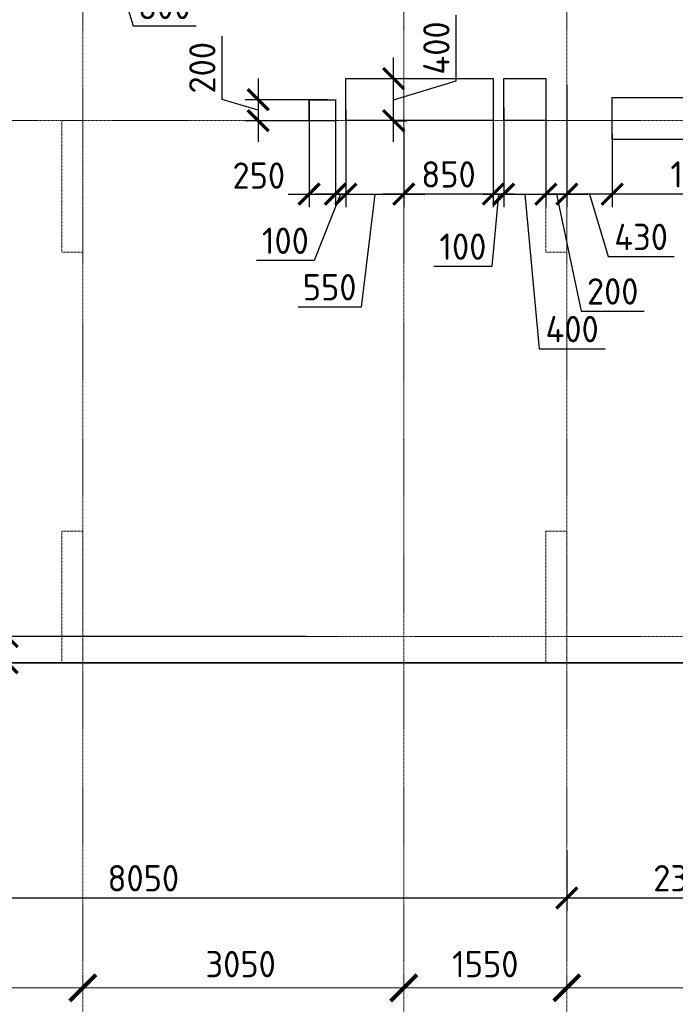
# Model space of a CAD drawing. Header units: millimetres. Extents: x -42044588 to 856694, y -806701 to 941911.
# Tile 778 of 1056: x -180170 to -173939, y -240906 to -231554. Entities that reach past the tile are written whole.
import ezdxf

# ---------------------------------------------------------------- set-up
doc = ezdxf.new("R2010")
doc.units = ezdxf.units.MM
for name, pattern in [('______5', [1100, 800, -100, 100, -100]), ('DASHED', [7, 5, -2, 0]), ('осевая', [50.8, 31.75, -6.35, 6.35, -6.35])]:
    doc.linetypes.add(name, pattern=pattern)
doc.layers.add('Колонна_ бетон', color=7, linetype='Continuous', lineweight=50, true_color=0xb4b496)
for name, color, linetype, lineweight in [('Оси', 40, '______5', 18), ('Перекрытие ж_бетон', 1, 'Continuous', 30), ('РАЗМЕРЫ', 1, 'Continuous', 9)]:
    doc.layers.add(name, color=color, linetype=linetype, lineweight=lineweight)
doc.styles.add('GOST-2.304_Type-B', font='GOST_Common.ttf')
doc.dimstyles.new('СПДС', dxfattribs={"dimscale": 100, "dimtxt": 2.5, "dimasz": 2, "dimexe": 1.25, "dimexo": 0, "dimtad": 1, "dimdec": 0, "dimrnd": 5, "dimtxsty": 'GOST-2.304_Type-B', "dimblk": 'ARCHTICK', "dimcen": 2.5, "dimdle": 2, "dimclrd": 1, "dimclre": 1, "dimclrt": 1, "dimadec": 0, "dimazin": 2, "dimtfac": 0.75, "dimtdec": 0, "dimtmove": 1, "dimatfit": 3, "dimfxl": 0, "dimtolj": 1, "dimarcsym": 0})

# ---------------------------------------------------------------- blocks, each defined once
blk = doc.blocks.new('_ArchTick')
at = {"color": 0, "linetype": 'ByBlock', "const_width": 0.15}
blk.add_lwpolyline([(-0.5, -0.5), (0.5, 0.5)], dxfattribs=at)
blk = doc.blocks.new('*D6720')
at = {"color": 1, "lineweight": -2, "transparency": 16777216}
for p, q in [((-72354.7, -346038.9), (-72354.7, -345913.9)), ((-68904.7, -346038.9), (-68904.7, -345913.9)), ((-72554.7, -346038.9), (-68704.7, -346038.9))]:
    blk.add_line(p, q, dxfattribs=at)
at = {"layer": 'DEFPOINTS', "color": 0, "transparency": 16777216}
for p in [(-72354.7, -346038.9), (-68904.7, -346038.9), (-68904.7, -346038.9)]:
    blk.add_point(p, dxfattribs=at)
at = {"color": 1, "lineweight": -2, "transparency": 16777216, "xscale": 250, "yscale": 250, "zscale": 250, "rotation": 180}
blk.add_blockref('_ArchTick', (-72354.7, -346038.9), dxfattribs=at)
at = {"color": 1, "lineweight": -2, "transparency": 16777216, "xscale": 250, "yscale": 250, "zscale": 250}
blk.add_blockref('_ArchTick', (-68904.7, -346038.9), dxfattribs=at)
at = {"color": 1, "transparency": 16777216, "insert": (-70654.9, -345813.9), "char_height": 250, "width": 83333.333, "attachment_point": 5, "style": 'GOST-2.304_Type-B'}
blk.add_mtext('\\A1;3450', dxfattribs=at)
blk = doc.blocks.new('*D6721')
at = {"color": 1, "lineweight": -2, "transparency": 16777216}
for p, q in [((-68904.7, -346038.9), (-68904.7, -345913.9)), ((-65854.7, -346038.9), (-65854.7, -345913.9)), ((-69104.7, -346038.9), (-65654.7, -346038.9))]:
    blk.add_line(p, q, dxfattribs=at)
at = {"layer": 'DEFPOINTS', "color": 0, "transparency": 16777216}
for p in [(-68904.7, -346038.9), (-65854.7, -346038.9), (-65854.7, -346038.9)]:
    blk.add_point(p, dxfattribs=at)
at = {"color": 1, "lineweight": -2, "transparency": 16777216, "xscale": 250, "yscale": 250, "zscale": 250, "rotation": 180}
blk.add_blockref('_ArchTick', (-68904.7, -346038.9), dxfattribs=at)
at = {"color": 1, "lineweight": -2, "transparency": 16777216, "xscale": 250, "yscale": 250, "zscale": 250}
blk.add_blockref('_ArchTick', (-65854.7, -346038.9), dxfattribs=at)
at = {"color": 1, "transparency": 16777216, "insert": (-67404.9, -345813.9), "char_height": 250, "width": 83333.333, "attachment_point": 5, "style": 'GOST-2.304_Type-B'}
blk.add_mtext('\\A1;3050', dxfattribs=at)
blk = doc.blocks.new('*D6722')
at = {"color": 1, "lineweight": -2, "transparency": 16777216}
for p, q in [((-65854.71808, -346038.91005), (-65854.71808, -345913.91005)), ((-64304.71808, -346038.91005), (-64304.71808, -345913.91005)), ((-66054.71808, -346038.91005), (-64104.71808, -346038.91005))]:
    blk.add_line(p, q, dxfattribs=at)
at = {"layer": 'DEFPOINTS', "color": 0, "transparency": 16777216}
for p in [(-65854.71808, -346038.91005), (-64304.71808, -346038.91005), (-64304.71808, -346038.91005)]:
    blk.add_point(p, dxfattribs=at)
at = {"color": 1, "lineweight": -2, "transparency": 16777216, "xscale": 250, "yscale": 250, "zscale": 250, "rotation": 180}
blk.add_blockref('_ArchTick', (-65854.71808, -346038.91005), dxfattribs=at)
at = {"color": 1, "lineweight": -2, "transparency": 16777216, "xscale": 250, "yscale": 250, "zscale": 250}
blk.add_blockref('_ArchTick', (-64304.71808, -346038.91005), dxfattribs=at)
at = {"color": 1, "transparency": 16777216, "insert": (-65079.71808, -345813.91005), "char_height": 250, "width": 83333.3333333, "attachment_point": 5, "style": 'GOST-2.304_Type-B'}
blk.add_mtext('\\A1;1550', dxfattribs=at)
blk = doc.blocks.new('*D6723')
at = {"color": 1, "lineweight": -2, "transparency": 16777216}
for p, q in [((-64304.7, -346038.9), (-64304.7, -345913.9)), ((-58604.7, -346038.9), (-58604.7, -345913.9)), ((-64504.7, -346038.9), (-58404.7, -346038.9))]:
    blk.add_line(p, q, dxfattribs=at)
at = {"layer": 'DEFPOINTS', "color": 0, "transparency": 16777216}
for p in [(-64304.7, -346038.9), (-58604.7, -346038.9), (-58604.7, -346038.9)]:
    blk.add_point(p, dxfattribs=at)
at = {"color": 1, "lineweight": -2, "transparency": 16777216, "xscale": 250, "yscale": 250, "zscale": 250, "rotation": 180}
blk.add_blockref('_ArchTick', (-64304.7, -346038.9), dxfattribs=at)
at = {"color": 1, "lineweight": -2, "transparency": 16777216, "xscale": 250, "yscale": 250, "zscale": 250}
blk.add_blockref('_ArchTick', (-58604.7, -346038.9), dxfattribs=at)
at = {"color": 1, "transparency": 16777216, "insert": (-61479.9, -345813.9), "char_height": 250, "width": 83333.333, "attachment_point": 5, "style": 'GOST-2.304_Type-B'}
blk.add_mtext('\\A1;5700', dxfattribs=at)
blk = doc.blocks.new('*D750')
at = {"layer": 'DEFPOINTS', "color": 0, "transparency": 16777216}
for p in [(-196783.4, -237661.7), (-194509.9, -237661.7), (-161702, -237661.7)]:
    blk.add_point(p, dxfattribs=at)
at = {"layer": 'РАЗМЕРЫ', "color": 1, "lineweight": -2, "transparency": 16777216}
for p, q in [((-197127.2, -237558.6), (-197127.2, -237308.6)), ((-196783.4, -237661.7), (-196783.4, -237461.7)), ((-196783.4, -237661.7), (-197127.2, -237558.6)), ((-161702, -237661.7), (-196908.4, -237661.7)), ((-194509.9, -237661.7), (-196908.4, -237661.7)), ((-196783.4, -237661.7), (-196783.4, -237861.7))]:
    blk.add_line(p, q, dxfattribs=at)
at = {"layer": 'РАЗМЕРЫ', "color": 1, "lineweight": -2, "transparency": 16777216, "xscale": 200, "yscale": 200, "zscale": 200}
for rotation in [90, 270]:
    blk.add_blockref('_ArchTick', (-196783.4, -237661.7), dxfattribs=dict(at, rotation=rotation))
at = {"layer": 'РАЗМЕРЫ', "color": 1, "lineweight": 0, "transparency": 16777216, "insert": (-197314.7, -237433.6), "char_height": 250, "attachment_point": 5, "rotation": 90, "style": 'GOST-2.304_Type-B'}
blk.add_mtext('\\A1;0', dxfattribs=at)
blk = doc.blocks.new('подложка стн 1-го этажа')
at = {"layer": 'Колонна_ бетон', "color": 252, "linetype": 'DASHED', "lineweight": 0, "ltscale": 0.5, "true_color": 0x939598, "transparency": 33554687}
for p, q in [((24843.8, 14611.8, -200), (24643.8, 14611.8, -200)), ((24643.8, 14611.8, -200), (24643.8, 14611.8, -200)), ((24643.8, 14611.8, -200), (24643.8, 13361.8, -200)), ((24843.8, 14611.8, -200), (24843.8, 14611.8, -200)), ((24843.8, 13361.8, -200), (24843.8, 14611.8, -200)), ((29443.8, 14611.8, -200), (29243.8, 14611.8, -200)), ((29243.8, 14611.8, -200), (29243.8, 14611.8, -200)), ((29243.8, 14611.8, -200), (29243.8, 13361.8, -200)), ((29443.8, 14611.8, -200), (29443.8, 14611.8, -200)), ((29443.8, 14611.8, -200), (29443.8, 13361.8, -200)), ((24843.8, 13361.8, -200), (24643.8, 13361.8, -200)), ((24643.8, 13361.8, -200), (24643.8, 13361.8, -200)), ((24843.8, 13361.8, -200), (24843.8, 13361.8, -200)), ((29243.8, 13361.8, -200), (29243.8, 13361.8, -200)), ((29243.8, 13361.8, -200), (29443.8, 13361.8, -200)), ((29443.8, 13361.8, -200), (29443.8, 13361.8, -200)), ((24643.8, 9461.8, -200), (24643.8, 10711.8, -200)), ((24843.8, 10711.8, -200), (24643.8, 10711.8, -200)), ((24843.8, 9461.8, -200), (24843.8, 10711.8, -200)), ((29243.8, 10711.8, -200), (29243.8, 9461.8, -200)), ((29243.8, 10711.8, -200), (29443.8, 10711.8, -200)), ((29443.8, 9461.8, -200), (29443.8, 10711.8, -200)), ((24643.8, 9461.8, -200), (24843.8, 9461.8, -200)), ((29443.8, 9461.8, -200), (29243.8, 9461.8, -200))]:
    blk.add_line(p, q, dxfattribs=at)
blk = doc.blocks.new('*D700')
at = {"layer": 'DEFPOINTS', "color": 0, "transparency": 16777216}
for p in [(-177450.6, -237411.7), (-180288.6, -237661.7), (-177469.1, -237661.7)]:
    blk.add_point(p, dxfattribs=at)
at = {"layer": 'РАЗМЕРЫ', "color": 1, "lineweight": -2, "transparency": 16777216}
for p, q in [((-180632.3, -237433.5), (-180632.3, -236833.5)), ((-180288.6, -237211.7), (-180288.6, -237861.7)), ((-180288.6, -237536.7), (-180632.3, -237433.5)), ((-177450.6, -237411.7), (-180413.6, -237411.7)), ((-177469.1, -237661.7), (-180413.6, -237661.7))]:
    blk.add_line(p, q, dxfattribs=at)
at = {"layer": 'РАЗМЕРЫ', "color": 1, "lineweight": -2, "transparency": 16777216, "xscale": 200, "yscale": 200, "zscale": 200}
for p, rotation in [((-180288.6, -237411.7), 90), ((-180288.6, -237661.7), 270)]:
    blk.add_blockref('_ArchTick', p, dxfattribs=dict(at, rotation=rotation))
at = {"layer": 'РАЗМЕРЫ', "color": 1, "lineweight": 0, "transparency": 16777216, "insert": (-180819.8, -237133.5), "char_height": 250, "attachment_point": 5, "rotation": 90, "style": 'GOST-2.304_Type-B'}
blk.add_mtext('\\A1;250', dxfattribs=at)
blk = doc.blocks.new('*D771')
at = {"layer": 'DEFPOINTS', "color": 0, "transparency": 16777216}
for p in [(-183019.7, -239479.1), (-174969.7, -239441.7), (-174969.7, -239895.8)]:
    blk.add_point(p, dxfattribs=at)
at = {"layer": 'РАЗМЕРЫ', "color": 1, "lineweight": -2, "transparency": 16777216}
for p, q in [((-183019.7, -239479.1), (-183019.7, -240020.8)), ((-174969.7, -239441.7), (-174969.7, -240020.8)), ((-183219.7, -239895.8), (-174769.7, -239895.8))]:
    blk.add_line(p, q, dxfattribs=at)
at = {"layer": 'РАЗМЕРЫ', "color": 1, "lineweight": -2, "transparency": 16777216, "xscale": 200, "yscale": 200, "zscale": 200, "rotation": 180}
blk.add_blockref('_ArchTick', (-183019.7, -239895.8), dxfattribs=at)
at = {"layer": 'РАЗМЕРЫ', "color": 1, "lineweight": -2, "transparency": 16777216, "xscale": 200, "yscale": 200, "zscale": 200}
blk.add_blockref('_ArchTick', (-174969.7, -239895.8), dxfattribs=at)
at = {"layer": 'РАЗМЕРЫ', "color": 1, "lineweight": 0, "transparency": 16777216, "insert": (-178994.7, -239708.3), "char_height": 250, "attachment_point": 5, "style": 'GOST-2.304_Type-B'}
blk.add_mtext('\\A1;8050', dxfattribs=at)
blk = doc.blocks.new('*D686')
at = {"layer": 'DEFPOINTS', "color": 0, "transparency": 16777216}
for p in [(-174969.7, -239441.7), (-172669.7, -239711.6), (-172669.7, -239895.8)]:
    blk.add_point(p, dxfattribs=at)
at = {"layer": 'РАЗМЕРЫ', "color": 1, "lineweight": -2, "transparency": 16777216}
for p, q in [((-174969.7, -239441.7), (-174969.7, -240020.8)), ((-172669.7, -239711.6), (-172669.7, -240020.8)), ((-175169.7, -239895.8), (-172469.7, -239895.8))]:
    blk.add_line(p, q, dxfattribs=at)
at = {"layer": 'РАЗМЕРЫ', "color": 1, "lineweight": -2, "transparency": 16777216, "xscale": 200, "yscale": 200, "zscale": 200, "rotation": 180}
blk.add_blockref('_ArchTick', (-174969.7, -239895.8), dxfattribs=at)
at = {"layer": 'РАЗМЕРЫ', "color": 1, "lineweight": -2, "transparency": 16777216, "xscale": 200, "yscale": 200, "zscale": 200}
blk.add_blockref('_ArchTick', (-172669.7, -239895.8), dxfattribs=at)
at = {"layer": 'РАЗМЕРЫ', "color": 1, "lineweight": 0, "transparency": 16777216, "insert": (-173819.7, -239708.3), "char_height": 250, "attachment_point": 5, "style": 'GOST-2.304_Type-B'}
blk.add_mtext('\\A1;2300', dxfattribs=at)
blk = doc.blocks.new('*D3149')
at = {"layer": 'DEFPOINTS', "color": 0, "transparency": 16777216}
for p in [(-177241.4, -232313.7), (-177903, -232513.7), (-177265.1, -232513.7)]:
    blk.add_point(p, dxfattribs=at)
at = {"layer": 'РАЗМЕРЫ', "color": 1, "lineweight": -2, "transparency": 16777216}
for p, q in [((-178246.7, -232310.6), (-178246.7, -231710.6)), ((-177903, -232113.7), (-177903, -232713.7)), ((-177903, -232413.7), (-178246.7, -232310.6)), ((-177241.4, -232313.7), (-178028, -232313.7)), ((-177265.1, -232513.7), (-178028, -232513.7))]:
    blk.add_line(p, q, dxfattribs=at)
at = {"layer": 'РАЗМЕРЫ', "color": 1, "lineweight": -2, "transparency": 16777216, "xscale": 200, "yscale": 200, "zscale": 200}
for p, rotation in [((-177903, -232313.7), 90), ((-177903, -232513.7), 270)]:
    blk.add_blockref('_ArchTick', p, dxfattribs=dict(at, rotation=rotation))
at = {"layer": 'РАЗМЕРЫ', "color": 1, "lineweight": 0, "transparency": 16777216, "insert": (-178434.2, -232010.6), "char_height": 250, "attachment_point": 5, "rotation": 90, "style": 'GOST-2.304_Type-B'}
blk.add_mtext('\\A1;200', dxfattribs=at)
blk = doc.blocks.new('*D3150')
at = {"layer": 'DEFPOINTS', "color": 0, "transparency": 16777216}
for p in [(-177419.5, -232311.7), (-177169.5, -232311.7), (-177169.5, -233210.8)]:
    blk.add_point(p, dxfattribs=at)
at = {"layer": 'РАЗМЕРЫ', "color": 1, "lineweight": -2, "transparency": 16777216}
for p, q in [((-177419.5, -232311.7), (-177419.5, -233335.8)), ((-177169.5, -232311.7), (-177169.5, -233335.8)), ((-177619.5, -233210.8), (-176969.5, -233210.8))]:
    blk.add_line(p, q, dxfattribs=at)
at = {"layer": 'РАЗМЕРЫ', "color": 1, "lineweight": -2, "transparency": 16777216, "xscale": 200, "yscale": 200, "zscale": 200, "rotation": 180}
blk.add_blockref('_ArchTick', (-177419.5, -233210.8), dxfattribs=at)
at = {"layer": 'РАЗМЕРЫ', "color": 1, "lineweight": -2, "transparency": 16777216, "xscale": 200, "yscale": 200, "zscale": 200}
blk.add_blockref('_ArchTick', (-177169.5, -233210.8), dxfattribs=at)
at = {"layer": 'РАЗМЕРЫ', "color": 1, "lineweight": 0, "transparency": 16777216, "insert": (-177897.4, -233034.7), "char_height": 250, "attachment_point": 5, "style": 'GOST-2.304_Type-B'}
blk.add_mtext('\\A1;250', dxfattribs=at)
blk = doc.blocks.new('*D3151')
at = {"layer": 'DEFPOINTS', "color": 0, "transparency": 16777216}
for p in [(-177069.3, -232411.7), (-176519.5, -232865.1), (-176519.5, -233210.8)]:
    blk.add_point(p, dxfattribs=at)
at = {"layer": 'РАЗМЕРЫ', "color": 1, "lineweight": -2, "transparency": 16777216}
for p, q in [((-177069.3, -232411.7), (-177069.3, -233335.8)), ((-176519.5, -232865.1), (-176519.5, -233335.8)), ((-177269.3, -233210.8), (-176319.5, -233210.8)), ((-176794.4, -233210.8), (-176924, -234282.9)), ((-176924, -234282.9), (-177524, -234282.9))]:
    blk.add_line(p, q, dxfattribs=at)
at = {"layer": 'РАЗМЕРЫ', "color": 1, "lineweight": -2, "transparency": 16777216, "xscale": 200, "yscale": 200, "zscale": 200, "rotation": 180}
blk.add_blockref('_ArchTick', (-177069.3, -233210.8), dxfattribs=at)
at = {"layer": 'РАЗМЕРЫ', "color": 1, "lineweight": -2, "transparency": 16777216, "xscale": 200, "yscale": 200, "zscale": 200}
blk.add_blockref('_ArchTick', (-176519.5, -233210.8), dxfattribs=at)
at = {"layer": 'РАЗМЕРЫ', "color": 1, "lineweight": 0, "transparency": 16777216, "insert": (-177224, -234095.4), "char_height": 250, "attachment_point": 5, "style": 'GOST-2.304_Type-B'}
blk.add_mtext('\\A1;550', dxfattribs=at)
blk = doc.blocks.new('*D3152')
at = {"layer": 'DEFPOINTS', "color": 0, "transparency": 16777216}
for p in [(-175169.5, -232261.7), (-175569.5, -232388), (-175169.5, -233210.8)]:
    blk.add_point(p, dxfattribs=at)
at = {"layer": 'РАЗМЕРЫ', "color": 1, "lineweight": -2, "transparency": 16777216}
for p, q in [((-175169.5, -232261.7), (-175169.5, -233335.8)), ((-175569.5, -232388), (-175569.5, -233335.8)), ((-175769.5, -233210.8), (-174969.5, -233210.8)), ((-175369.5, -233210.8), (-175232, -234680.5)), ((-175232, -234680.5), (-174607, -234680.5))]:
    blk.add_line(p, q, dxfattribs=at)
at = {"layer": 'РАЗМЕРЫ', "color": 1, "lineweight": -2, "transparency": 16777216, "xscale": 200, "yscale": 200, "zscale": 200, "rotation": 180}
blk.add_blockref('_ArchTick', (-175569.5, -233210.8), dxfattribs=at)
at = {"layer": 'РАЗМЕРЫ', "color": 1, "lineweight": -2, "transparency": 16777216, "xscale": 200, "yscale": 200, "zscale": 200}
blk.add_blockref('_ArchTick', (-175169.5, -233210.8), dxfattribs=at)
at = {"layer": 'РАЗМЕРЫ', "color": 1, "lineweight": 0, "transparency": 16777216, "insert": (-174919.5, -234493), "char_height": 250, "attachment_point": 5, "style": 'GOST-2.304_Type-B'}
blk.add_mtext('\\A1;400', dxfattribs=at)
blk = doc.blocks.new('*D3299')
at = {"layer": 'DEFPOINTS', "color": 0, "transparency": 16777216}
for p in [(-174969.5, -232174.3), (-175169.5, -232261.7), (-174969.5, -233210.8)]:
    blk.add_point(p, dxfattribs=at)
at = {"layer": 'РАЗМЕРЫ', "color": 1, "lineweight": -2, "transparency": 16777216}
for p, q in [((-174969.5, -232174.3), (-174969.5, -233335.8)), ((-175169.5, -232261.7), (-175169.5, -233335.8)), ((-175369.5, -233210.8), (-174769.5, -233210.8)), ((-175069.5, -233210.8), (-174834.1, -234322.4)), ((-174834.1, -234322.4), (-174234.1, -234322.4))]:
    blk.add_line(p, q, dxfattribs=at)
at = {"layer": 'РАЗМЕРЫ', "color": 1, "lineweight": -2, "transparency": 16777216, "xscale": 200, "yscale": 200, "zscale": 200, "rotation": 180}
blk.add_blockref('_ArchTick', (-175169.5, -233210.8), dxfattribs=at)
at = {"layer": 'РАЗМЕРЫ', "color": 1, "lineweight": -2, "transparency": 16777216, "xscale": 200, "yscale": 200, "zscale": 200}
blk.add_blockref('_ArchTick', (-174969.5, -233210.8), dxfattribs=at)
at = {"layer": 'РАЗМЕРЫ', "color": 1, "lineweight": 0, "transparency": 16777216, "insert": (-174534.1, -234134.9), "char_height": 250, "attachment_point": 5, "style": 'GOST-2.304_Type-B'}
blk.add_mtext('\\A1;200', dxfattribs=at)
blk = doc.blocks.new('*D3315')
at = {"layer": 'DEFPOINTS', "color": 0, "transparency": 16777216}
for p in [(-179569.5, -230170), (-178969.6, -230237.4), (-178969.6, -231017.5)]:
    blk.add_point(p, dxfattribs=at)
at = {"layer": 'РАЗМЕРЫ', "color": 1, "lineweight": -2, "transparency": 16777216}
for p, q in [((-179569.5, -230170), (-179569.5, -231142.5)), ((-178969.6, -230237.4), (-178969.6, -231142.5)), ((-179769.5, -231017.5), (-178769.6, -231017.5)), ((-179269.6, -231017.5), (-179091.4, -231611.3)), ((-179091.4, -231611.3), (-178491.4, -231611.3))]:
    blk.add_line(p, q, dxfattribs=at)
at = {"layer": 'РАЗМЕРЫ', "color": 1, "lineweight": -2, "transparency": 16777216, "xscale": 200, "yscale": 200, "zscale": 200, "rotation": 180}
blk.add_blockref('_ArchTick', (-179569.5, -231017.5), dxfattribs=at)
at = {"layer": 'РАЗМЕРЫ', "color": 1, "lineweight": -2, "transparency": 16777216, "xscale": 200, "yscale": 200, "zscale": 200}
blk.add_blockref('_ArchTick', (-178969.6, -231017.5), dxfattribs=at)
at = {"layer": 'РАЗМЕРЫ', "color": 1, "lineweight": 0, "transparency": 16777216, "insert": (-178791.4, -231423.8), "char_height": 250, "attachment_point": 5, "style": 'GOST-2.304_Type-B'}
blk.add_mtext('\\A1;600', dxfattribs=at)
blk = doc.blocks.new('*D3215')
at = {"layer": 'DEFPOINTS', "color": 0, "transparency": 16777216}
for p in [(-175669.3, -232350.7), (-175569.5, -232388), (-175669.3, -233210.8)]:
    blk.add_point(p, dxfattribs=at)
at = {"layer": 'РАЗМЕРЫ', "color": 1, "lineweight": -2, "transparency": 16777216}
for p, q in [((-175669.3, -232350.7), (-175669.3, -233335.8)), ((-175569.5, -232388), (-175569.5, -233335.8)), ((-175669.3, -233210.8), (-175869.3, -233210.8)), ((-175619.4, -233210.8), (-175682.5, -233897.3)), ((-175569.5, -233210.8), (-175669.3, -233210.8)), ((-175569.5, -233210.8), (-175669.3, -233210.8)), ((-175569.5, -233210.8), (-175369.5, -233210.8)), ((-175682.5, -233897.3), (-176232.5, -233897.3))]:
    blk.add_line(p, q, dxfattribs=at)
at = {"layer": 'РАЗМЕРЫ', "color": 1, "lineweight": -2, "transparency": 16777216, "xscale": 200, "yscale": 200, "zscale": 200}
blk.add_blockref('_ArchTick', (-175669.3, -233210.8), dxfattribs=at)
at = {"layer": 'РАЗМЕРЫ', "color": 1, "lineweight": -2, "transparency": 16777216, "xscale": 200, "yscale": 200, "zscale": 200, "rotation": 180}
blk.add_blockref('_ArchTick', (-175569.5, -233210.8), dxfattribs=at)
at = {"layer": 'РАЗМЕРЫ', "color": 1, "lineweight": 0, "transparency": 16777216, "insert": (-175957.5, -233709.8), "char_height": 250, "attachment_point": 5, "style": 'GOST-2.304_Type-B'}
blk.add_mtext('\\A1;100', dxfattribs=at)
blk = doc.blocks.new('*D3316')
at = {"layer": 'DEFPOINTS', "color": 0, "transparency": 16777216}
for p in [(-175669.3, -232411.7), (-176519.5, -232576.8), (-176519.5, -233210.8)]:
    blk.add_point(p, dxfattribs=at)
at = {"layer": 'РАЗМЕРЫ', "color": 1, "lineweight": -2, "transparency": 16777216}
for p, q in [((-175669.3, -232411.7), (-175669.3, -233335.8)), ((-176519.5, -232576.8), (-176519.5, -233335.8)), ((-175469.3, -233210.8), (-176719.5, -233210.8))]:
    blk.add_line(p, q, dxfattribs=at)
at = {"layer": 'РАЗМЕРЫ', "color": 1, "lineweight": -2, "transparency": 16777216, "xscale": 200, "yscale": 200, "zscale": 200, "rotation": 180}
blk.add_blockref('_ArchTick', (-176519.5, -233210.8), dxfattribs=at)
at = {"layer": 'РАЗМЕРЫ', "color": 1, "lineweight": -2, "transparency": 16777216, "xscale": 200, "yscale": 200, "zscale": 200}
blk.add_blockref('_ArchTick', (-175669.3, -233210.8), dxfattribs=at)
at = {"layer": 'РАЗМЕРЫ', "color": 1, "lineweight": 0, "transparency": 16777216, "insert": (-176094.4, -233023.3), "char_height": 250, "attachment_point": 5, "style": 'GOST-2.304_Type-B'}
blk.add_mtext('\\A1;850', dxfattribs=at)
blk = doc.blocks.new('*D3216')
at = {"layer": 'DEFPOINTS', "color": 0, "transparency": 16777216}
for p in [(-176619.1, -232113.7), (-176615.8, -232113.7), (-176619.1, -232513.7)]:
    blk.add_point(p, dxfattribs=at)
at = {"layer": 'РАЗМЕРЫ', "color": 1, "lineweight": -2, "transparency": 16777216}
for p, q in [((-176022.1, -232135.6), (-176022.1, -231510.6)), ((-176615.8, -232713.7), (-176615.8, -231913.7)), ((-176619.1, -232113.7), (-176490.8, -232113.7)), ((-176615.8, -232313.7), (-176022.1, -232135.6)), ((-176619.1, -232513.7), (-176490.8, -232513.7))]:
    blk.add_line(p, q, dxfattribs=at)
at = {"layer": 'РАЗМЕРЫ', "color": 1, "lineweight": -2, "transparency": 16777216, "xscale": 200, "yscale": 200, "zscale": 200}
for p, rotation in [((-176615.8, -232113.7), 90), ((-176615.8, -232513.7), 270)]:
    blk.add_blockref('_ArchTick', p, dxfattribs=dict(at, rotation=rotation))
at = {"layer": 'РАЗМЕРЫ', "color": 1, "lineweight": 0, "transparency": 16777216, "insert": (-176209.6, -231823.1), "char_height": 250, "attachment_point": 5, "rotation": 90, "style": 'GOST-2.304_Type-B'}
blk.add_mtext('\\A1;400', dxfattribs=at)
blk = doc.blocks.new('*D3218')
at = {"layer": 'DEFPOINTS', "color": 0, "transparency": 16777216}
for p in [(-174539.3, -232635.8), (-172819.4, -232771.7), (-174539.3, -233210.8)]:
    blk.add_point(p, dxfattribs=at)
at = {"layer": 'РАЗМЕРЫ', "color": 1, "lineweight": -2, "transparency": 16777216}
for p, q in [((-174539.3, -232635.8), (-174539.3, -233335.8)), ((-172819.4, -232771.7), (-172819.4, -233335.8)), ((-172619.4, -233210.8), (-174739.3, -233210.8))]:
    blk.add_line(p, q, dxfattribs=at)
at = {"layer": 'РАЗМЕРЫ', "color": 1, "lineweight": -2, "transparency": 16777216, "xscale": 200, "yscale": 200, "zscale": 200, "rotation": 180}
blk.add_blockref('_ArchTick', (-174539.3, -233210.8), dxfattribs=at)
at = {"layer": 'РАЗМЕРЫ', "color": 1, "lineweight": -2, "transparency": 16777216, "xscale": 200, "yscale": 200, "zscale": 200}
blk.add_blockref('_ArchTick', (-172819.4, -233210.8), dxfattribs=at)
at = {"layer": 'РАЗМЕРЫ', "color": 1, "lineweight": 0, "transparency": 16777216, "insert": (-173679.4, -233023.3), "char_height": 250, "attachment_point": 5, "style": 'GOST-2.304_Type-B'}
blk.add_mtext('\\A1;1720', dxfattribs=at)
blk = doc.blocks.new('*D3219')
at = {"layer": 'DEFPOINTS', "color": 0, "transparency": 16777216}
for p in [(-174539.3, -232635.8), (-174969.5, -232711.7), (-174969.5, -233210.8)]:
    blk.add_point(p, dxfattribs=at)
at = {"layer": 'РАЗМЕРЫ', "color": 1, "lineweight": -2, "transparency": 16777216}
for p, q in [((-174539.3, -232635.8), (-174539.3, -233335.8)), ((-174969.5, -232711.7), (-174969.5, -233335.8)), ((-174339.3, -233210.8), (-175169.5, -233210.8)), ((-174754.4, -233210.8), (-174576.3, -233804.6)), ((-174576.3, -233804.6), (-173951.3, -233804.6))]:
    blk.add_line(p, q, dxfattribs=at)
at = {"layer": 'РАЗМЕРЫ', "color": 1, "lineweight": -2, "transparency": 16777216, "xscale": 200, "yscale": 200, "zscale": 200, "rotation": 180}
blk.add_blockref('_ArchTick', (-174969.5, -233210.8), dxfattribs=at)
at = {"layer": 'РАЗМЕРЫ', "color": 1, "lineweight": -2, "transparency": 16777216, "xscale": 200, "yscale": 200, "zscale": 200}
blk.add_blockref('_ArchTick', (-174539.3, -233210.8), dxfattribs=at)
at = {"layer": 'РАЗМЕРЫ', "color": 1, "lineweight": 0, "transparency": 16777216, "insert": (-174263.8, -233617.1), "char_height": 250, "attachment_point": 5, "style": 'GOST-2.304_Type-B'}
blk.add_mtext('\\A1;430', dxfattribs=at)
blk = doc.blocks.new('*D3265')
at = {"layer": 'DEFPOINTS', "color": 0, "transparency": 16777216}
for p in [(-177069.3, -232411.7), (-177169.5, -232993.7), (-177169.5, -233210.8)]:
    blk.add_point(p, dxfattribs=at)
at = {"layer": 'РАЗМЕРЫ', "color": 1, "lineweight": -2, "transparency": 16777216}
for p, q in [((-177069.3, -232411.7), (-177069.3, -233335.8)), ((-177169.5, -232993.7), (-177169.5, -233335.8)), ((-177119.4, -233210.8), (-177369.7, -233841.1)), ((-177169.5, -233210.8), (-177369.5, -233210.8)), ((-177069.3, -233210.8), (-177169.5, -233210.8)), ((-177069.3, -233210.8), (-177169.5, -233210.8)), ((-177069.3, -233210.8), (-176869.3, -233210.8)), ((-177369.7, -233841.1), (-177919.7, -233841.1))]:
    blk.add_line(p, q, dxfattribs=at)
at = {"layer": 'РАЗМЕРЫ', "color": 1, "lineweight": -2, "transparency": 16777216, "xscale": 200, "yscale": 200, "zscale": 200}
blk.add_blockref('_ArchTick', (-177169.5, -233210.8), dxfattribs=at)
at = {"layer": 'РАЗМЕРЫ', "color": 1, "lineweight": -2, "transparency": 16777216, "xscale": 200, "yscale": 200, "zscale": 200, "rotation": 180}
blk.add_blockref('_ArchTick', (-177069.3, -233210.8), dxfattribs=at)
at = {"layer": 'РАЗМЕРЫ', "color": 1, "lineweight": 0, "transparency": 16777216, "insert": (-177644.7, -233653.6), "char_height": 250, "attachment_point": 5, "style": 'GOST-2.304_Type-B'}
blk.add_mtext('\\A1;100', dxfattribs=at)
blk = doc.blocks.new('блочина')
at = {"layer": 'Перекрытие ж_бетон', "color": 4}
for points in [[(122913, 55779.6), (122913, 56179.6), (124313, 56179.6), (124313, 55779.6)], [(124812.9, 55779.6), (124412.9, 55779.6), (124412.9, 56179.6), (124812.9, 56179.6)], [(122812.8, 55777.6), (122562.8, 55777.6), (122562.8, 55977.6), (122812.8, 55977.6)], [(125443, 55599.6), (125443, 55999.6), (127163, 55999.6), (127163, 55599.6)]]:
    blk.add_lwpolyline(points, close=True, dxfattribs=at)
blk = doc.blocks.new('оси блок 2')
at = {"layer": 'Оси', "color": 16, "linetype": 'осевая', "lineweight": 0, "ltscale": 0.25, "transparency": 33554687}
for p, q in [((-68904.7, -322543), (-68904.7, -347914.1)), ((-65854.7, -322543), (-65854.7, -347914.1)), ((-64304.7, -322543), (-64304.7, -347914.1)), ((-89822.3, -337801.3), (-37238.5, -337801.3)), ((-89822.3, -342701.3), (-37238.5, -342701.3))]:
    blk.add_line(p, q, dxfattribs=at)
for base, p1, p2, picture, middle in [((-68904.7, -346038.9), (-72354.7, -346038.9), (-68904.7, -346038.9), '*D6720', (-70654.9, -346038.9)), ((-65854.7, -346038.9), (-68904.7, -346038.9), (-65854.7, -346038.9), '*D6721', (-67404.9, -346038.9)), ((-64304.7, -346038.9), (-65854.7, -346038.9), (-64304.7, -346038.9), '*D6722', (-65079.7, -346038.9)), ((-58604.7, -346038.9), (-64304.7, -346038.9), (-58604.7, -346038.9), '*D6723', (-61479.9, -346038.9))]:
    dim = blk.add_linear_dim(base=base, p1=p1, p2=p2, dimstyle='СПДС', override={"dimgap": 1})
    dim.commit()
    dim.dimension.update_dxf_attribs({"geometry": picture, "text_midpoint": middle, "dimtype": 160})

msp = doc.modelspace()

# ---------------------------------------------------------------- linework, layer by layer
at = {"layer": 'Перекрытие ж_бетон'}
msp.add_lwpolyline([(-184419.594, -237661.692), (-178069.525, -237661.692), (-178069.522, -237661.693), (-174719.524, -237661.693), (-174719.524, -237661.693), (-172669.689, -237661.693)], dxfattribs=at)

# ---------------------------------------------------------------- block references
for name, p in [('подложка стн 1-го этажа', (-204413.612, -247123.487, 560)), ('блочина', (-299982.367, -288291.338))]:
    msp.add_blockref(name, p)
at = {"layer": 'РАЗМЕРЫ'}
msp.add_blockref('оси блок 2', (-110664.971, 105289.629), dxfattribs=at)

# ---------------------------------------------------------------- dimensions: what is measured, and where the dimension line sits
at = {"layer": 'РАЗМЕРЫ', "lineweight": 0}
for base, p1, p2, picture, middle in [((-178969.591, -231017.507), (-179569.547, -230169.998), (-178969.591, -230237.432), '*D3315', (-179028.944, -231423.757)), ((-176519.547, -233210.802), (-175669.343, -232411.693), (-176519.547, -232576.789), '*D3316', (-176094.445, -233023.302)), ((-174969.547, -233210.802), (-174539.343, -232635.788), (-174969.547, -232711.693), '*D3219', (-174513.82, -233617.052)), ((-174969.689, -239895.788), (-183019.689, -239479.129), (-174969.689, -239441.69), '*D771', (-178994.689, -239708.288)), ((-172669.689, -239895.788), (-174969.689, -239441.69), (-172669.689, -239711.555), '*D686', (-173819.689, -239708.288))]:
    dim = msp.add_linear_dim(base=base, p1=p1, p2=p2, dimstyle='СПДС', override={"dimrnd": 5}, dxfattribs=at)
    dim.commit()
    dim.dimension.update_dxf_attribs({"geometry": picture, "text_midpoint": middle})
for base, p1, p2, picture, middle in [((-176615.833, -232113.696), (-176619.134, -232513.696), (-176619.134, -232113.696), '*D3216', (-176209.583, -232073.071)), ((-177902.952, -232513.693), (-177241.389, -232313.693), (-177265.122, -232513.693), '*D3149', (-178434.202, -232248.068)), ((-180288.561, -237661.658), (-177450.635, -237411.658), (-177469.058, -237661.658), '*D700', (-180819.811, -237371.033)), ((-196783.425839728, -237661.692540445), (-161702.015667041, -237661.692540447), (-194509.93210598, -237661.692540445), '*D750', (-197314.675839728, -237496.067540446))]:
    dim = msp.add_linear_dim(base=base, p1=p1, p2=p2, angle=90, dimstyle='СПДС', override={"dimrnd": 5}, dxfattribs=at)
    dim.commit()
    dim.dimension.update_dxf_attribs({"geometry": picture, "text_midpoint": middle})
for base, p1, p2, picture, middle in [((-174969.547, -233210.802), (-175169.486, -232261.693), (-174969.547, -232174.334), '*D3299', (-174771.631, -234322.443)), ((-175169.486, -233210.802), (-175569.486, -232388.011), (-175169.486, -232261.693), '*D3152', (-175169.486, -234680.5)), ((-177169.545, -233210.802), (-177419.545, -232311.693), (-177169.545, -232311.693), '*D3150', (-177897.384, -233222.217)), ((-175669.343, -233210.802), (-175569.486, -232388.011), (-175669.343, -232350.663), '*D3215', (-175744.956, -233897.334)), ((-177169.545, -233210.802), (-177069.343, -232411.693), (-177169.545, -232993.697), '*D3265', (-177432.164, -233841.122)), ((-176519.547, -233210.802), (-177069.343, -232411.693), (-176519.547, -232865.069), '*D3151', (-176986.456, -234282.893))]:
    dim = msp.add_linear_dim(base=base, p1=p1, p2=p2, dimstyle='СПДС', override={"dimrnd": 5}, dxfattribs=at)
    dim.commit()
    dim.dimension.update_dxf_attribs({"geometry": picture, "text_midpoint": middle, "dimtype": 160})
dim = msp.add_linear_dim(base=(-174539.343, -233210.802), p1=(-172819.449, -232771.693), p2=(-174539.343, -232635.788), dimstyle='СПДС', dxfattribs=at)
dim.commit()
dim.dimension.update_dxf_attribs({"geometry": '*D3218', "text_midpoint": (-173679.396, -233023.302)})

doc.saveas('drawing.dxf')
